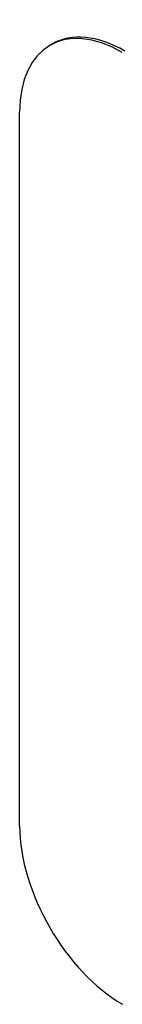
# Model space of a CAD drawing. Header units: inches. Extents: x 20 to 683, y 61 to 320.
# Tile 334 of 400: x 627.439 to 627.615, y 280.689 to 282.38. Entities that reach past the tile are written whole.
import ezdxf

# ---------------------------------------------------------------- set-up
doc = ezdxf.new("R2010")
doc.units = ezdxf.units.IN
doc.header["$MEASUREMENT"] = 0
doc.layers.add('Visible Edges(ANSI)', color=7, linetype='Continuous', lineweight=25)

msp = doc.modelspace()

# ---------------------------------------------------------------- linework, layer by layer
at = {"layer": 'Visible Edges(ANSI)'}
for p, q in [((627.495, 282.3387), (627.4907, 282.3362)), ((627.4387, 280.9951), (627.4387, 282.2214))]:
    msp.add_line(p, q, dxfattribs=at)
for centre, start_param, end_param in [((627.6155, 282.1196), 5.499721, 7.070517), ((627.6197, 282.122), 5.499721, 6.283185), ((627.6155, 280.8933), 0.787332, 2.358128)]:
    msp.add_ellipse(centre, major_axis=(-0.1248, 0.2166), ratio=0.578093, start_param=start_param, end_param=end_param, dxfattribs=at)

doc.saveas('drawing.dxf')
